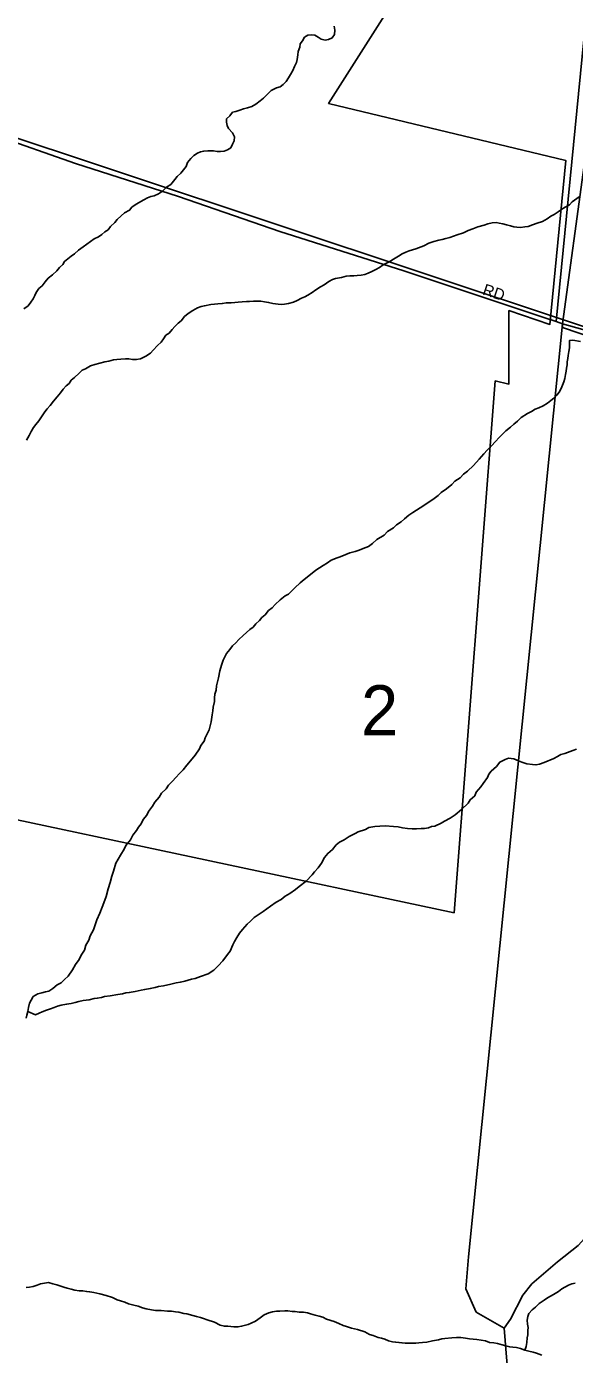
# Model space of a CAD drawing. Extents: x 1310247 to 1664935, y 284496 to 704931.
# Drawn here: x 1486215 to 1488634, y 572160 to 578022 of the extents above; entities that cross this region are included whole.
import ezdxf

# ---------------------------------------------------------------- set-up
doc = ezdxf.new("R2010")
doc.units = 0
for name, color, linetype in [('GM_X_Corporation_Text', 7, 'Continuous'), ('GM_X_County', 7, 'Continuous'), ('GM_X_County_Road_Text', 7, 'Continuous'), ('GM_X_County_Subdivision_Text', 7, 'Continuous'), ('GM_X_Major_Lake_Text', 7, 'Continuous'), ('GM_X_Minor_River_Text', 7, 'Continuous'), ('GM_X_Rail_Line', 7, 'Continuous'), ('GM_X_US_Location', 7, 'Continuous')]:
    doc.layers.add(name, color=color, linetype=linetype)

msp = doc.modelspace()

# ---------------------------------------------------------------- linework, layer by layer
at = {"layer": 'GM_X_Corporation_Text'}
msp.add_lwpolyline([(1488503.5, 576736.2), (1488503.4, 576736.2), (1487881, 576943.5), (1487333.9, 577118), (1486886.6, 577271.9), (1486431, 577418), (1486069.2, 577543.7), (1485860, 577595.1), (1485021.9, 577715.4), (1485010.7, 577717), (1484151.3, 577833.2), (1483438, 577940.6), (1483206.3, 577975.6), (1482546, 578078.2)], dxfattribs=at)
at = {"layer": 'GM_X_County'}
msp.add_lwpolyline([(1485991.2, 577590.3), (1491265.3, 575835.8), (1490772.2, 570534), (1485439, 572125.6)], close=True, dxfattribs=at)
at = {"layer": 'GM_X_County_Road_Text'}
for points in [[(1488553.2, 576719.6), (1488503.5, 576736.2)], [(1488913.4, 576617.4), (1488581.2, 576710.2), (1488553.2, 576719.6)]]:
    msp.add_lwpolyline(points, dxfattribs=at)
at = {"layer": 'GM_X_County_Subdivision_Text'}
for points in [[(1488713.7, 578356.5), (1488553.2, 576719.6)], [(1488581.2, 576710.2), (1488166.2, 572590.4), (1488153.8, 572450.1), (1488199.9, 572347.1), (1488323.8, 572276.5)], [(1488323.8, 572276.5), (1488351, 572315.9), (1488406.2, 572420.8), (1488445.8, 572472), (1488559, 572569.2), (1488649.4, 572641), (1488730.3, 572731.1), (1488879.4, 572961.9), (1489562, 574171.8), (1489896.9, 574805.4), (1489952.3, 574921), (1490002.9, 574986.1), (1490224.5, 575118.6), (1491240.1, 575670.4)], [(1486260.5, 569038.4), (1486393.6, 569215.5), (1486544.5, 569429.8), (1486693.9, 569672.9), (1486743.1, 569755.2), (1486825.9, 569875.2), (1487087.9, 570206.4), (1487135.6, 570258.3), (1487198, 570316.4), (1487267.7, 570367.8), (1487374.3, 570440.9), (1487444.5, 570493.8), (1487502.1, 570550.7), (1487616.4, 570678), (1487668.8, 570738.8), (1487718.2, 570799.8), (1487948.7, 571158.4), (1488206.2, 571606.7), (1488288.3, 571809.3), (1488344.9, 572032.8), (1488335.6, 572129.5), (1488323.8, 572276.5)]]:
    msp.add_lwpolyline(points, dxfattribs=at)
at = {"layer": 'GM_X_Major_Lake_Text'}
for points in [[(1491977.5, 579254.5), (1491785.5, 577225.6), (1491706.7, 577143.9), (1491151.9, 577160.1), (1491089, 576259.9), (1491045.1, 576223.1), (1490947.9, 576231.6), (1490868.8, 575914.4), (1488581.4, 576693), (1488581.2, 576710.2), (1488676.2, 577410.7), (1488691.1, 577409.4), (1488768.2, 577474.1), (1488832.1, 577497.3), (1489023.1, 577412.2), (1489254.5, 577432.5), (1489314.7, 578120.8)], [(1488035, 578449.2), (1487548.3, 577683.1), (1488596, 577430.4), (1488525.5, 576707), (1488344.6, 576768.6), (1488344.6, 576443.7), (1488284, 576457.7), (1488102.5, 574109.7), (1485943.8, 574568.9)]]:
    msp.add_lwpolyline(points, dxfattribs=at)
at = {"layer": 'GM_X_Minor_River_Text'}
for points in [[(1487573.7, 578023.9), (1487575.3, 578005.8), (1487574.8, 577987.7), (1487564.4, 577971.9), (1487548.1, 577964.3), (1487534, 577962.6), (1487516.1, 577967.1), (1487502.3, 577975.5), (1487488.4, 577983.8), (1487474.5, 577986.2), (1487456.4, 577984.7), (1487442.1, 577975), (1487433.6, 577959.1), (1487423.3, 577945.3), (1487420.9, 577931.3), (1487414.4, 577911.4), (1487412, 577897.4), (1487409.5, 577877.4), (1487407.1, 577863.4), (1487398.6, 577845.6), (1487390.2, 577827.7), (1487379.7, 577809.9), (1487371.3, 577796.1), (1487360.8, 577780.2), (1487348.5, 577766.5), (1487334.2, 577756.8), (1487318, 577751.2), (1487295.6, 577739.7), (1487281.2, 577726), (1487260.7, 577706.5), (1487246.3, 577694.8), (1487227.9, 577679.2), (1487209.5, 577669.6), (1487191.3, 577664), (1487173.1, 577658.5), (1487156.9, 577652.9), (1487138.7, 577647.3), (1487124.6, 577643.7)], [(1487124.6, 577643.7), (1487112.2, 577627.9), (1487097.8, 577614.2), (1487097.4, 577600.2), (1487101.1, 577586), (1487106.7, 577571.8), (1487124.3, 577553.3), (1487133.9, 577535), (1487131.4, 577517), (1487125, 577503.1), (1487116.6, 577487.2), (1487102.3, 577477.6), (1487088.1, 577471.9), (1487072, 577470.3), (1487056, 577470.7), (1487040, 577473.1), (1487015.9, 577473.7), (1486997.8, 577472.2), (1486983.7, 577468.5), (1486969.5, 577462.8), (1486953.2, 577453.2), (1486940.8, 577439.5), (1486926.3, 577421.8), (1486919.8, 577403.8), (1486907.5, 577390.1), (1486897, 577374.3), (1486880.6, 577360.7), (1486870.2, 577346.9), (1486851.6, 577325.2), (1486833.3, 577313.7), (1486814.8, 577296.1), (1486798.4, 577284.4), (1486778.1, 577274.9), (1486764, 577271.2), (1486749.8, 577265.6), (1486733.5, 577257.9), (1486709.1, 577244.5), (1486694.8, 577234.8), (1486680.5, 577225.2), (1486670.1, 577211.3), (1486647.8, 577199.9), (1486633.4, 577186.2), (1486614.9, 577170.6), (1486604.5, 577156.8), (1486586, 577139.2), (1486575.7, 577125.4), (1486561.4, 577115.7), (1486547, 577104), (1486532.7, 577094.3), (1486514.4, 577084.8), (1486498.1, 577073.1), (1486481.7, 577061.5), (1486465.4, 577049.8), (1486444.9, 577034.3), (1486426.5, 577018.7), (1486412.2, 577009), (1486397.8, 576997.3), (1486383.5, 576985.6), (1486375.1, 576971.8), (1486360.7, 576958.1), (1486348.3, 576944.4), (1486329.8, 576926.8), (1486311.3, 576911.2), (1486296.9, 576895.5), (1486284.4, 576877.7), (1486270.1, 576866), (1486257.6, 576848.2), (1486251.2, 576834.3), (1486244.8, 576820.5), (1486234.4, 576804.7), (1486221.9, 576788.9), (1486203.5, 576775.3)], [(1488654.1, 577269.8), (1488623.5, 577248.4), (1488611.1, 577234.7), (1488582.6, 577219.4), (1488562.1, 577203.8)], [(1488562.1, 577203.8), (1488543.8, 577192.2), (1488529.5, 577184.6), (1488513.2, 577172.9), (1488492.8, 577161.4), (1488468.6, 577154), (1488448.3, 577146.4), (1488430, 577138.9), (1488414, 577137.3), (1488395.9, 577135.7), (1488379.8, 577136.1), (1488365.8, 577138.5), (1488351.9, 577142.9), (1488333.9, 577147.3), (1488318, 577151.7), (1488302, 577154.2), (1488288, 577156.5), (1488269.9, 577155), (1488251.8, 577151.4), (1488235.6, 577145.8), (1488207.3, 577138.5), (1488185, 577129), (1488164.7, 577121.5), (1488144.4, 577111.9), (1488116.1, 577102.6), (1488099.9, 577097), (1488083.7, 577091.4), (1488065.5, 577085.8), (1488049.4, 577082.2), (1488035.2, 577078.5), (1488013, 577073.1), (1487990.8, 577065.6), (1487968.4, 577054.1), (1487933.9, 577040.9), (1487903.6, 577031.7), (1487889.4, 577026), (1487873.2, 577018.4), (1487856.9, 577008.8), (1487842.6, 576999.1), (1487816.1, 576983.7), (1487789.7, 576970.3), (1487773.3, 576958.7), (1487757, 576949), (1487738.8, 576941.4), (1487722.5, 576933.8), (1487708.3, 576928.2), (1487692.2, 576924.5), (1487674.1, 576923), (1487660, 576921.3), (1487642, 576921.8), (1487625.9, 576920.2), (1487605.7, 576914.7), (1487579.4, 576909.3), (1487565.3, 576905.7), (1487549, 576896), (1487528.6, 576882.5), (1487512.3, 576872.8), (1487491.9, 576859.3), (1487475.5, 576847.7), (1487457.2, 576836.1), (1487442.9, 576828.4), (1487428.7, 576822.8), (1487410.4, 576813.2), (1487394.2, 576805.5), (1487372, 576800.1), (1487353.8, 576796.5), (1487339.7, 576794.9), (1487325.8, 576797.2), (1487301.7, 576799.8), (1487283.8, 576804.3), (1487265.8, 576806.8), (1487249.8, 576809.2), (1487231.8, 576809.7), (1487217.7, 576810), (1487199.6, 576808.4), (1487185.6, 576808.8), (1487167.5, 576807.2), (1487149.4, 576805.7), (1487135.3, 576804), (1487119.2, 576802.4), (1487097.2, 576803), (1487079, 576799.4), (1487058.9, 576797.9), (1487044.8, 576796.3), (1487028.7, 576794.7), (1487000.5, 576789.4), (1486986.4, 576785.7), (1486970.2, 576780.1), (1486949.8, 576768.6), (1486929.4, 576755), (1486913, 576741.4), (1486898.5, 576723.7), (1486884.2, 576712), (1486869.8, 576698.3), (1486857.4, 576684.5), (1486844.9, 576668.8), (1486830.6, 576659.1), (1486820.2, 576643.3), (1486809.8, 576629.5), (1486793.4, 576613.9), (1486774.8, 576594.2)], [(1487701.6, 575717.4), (1487723.9, 575726.9), (1487742.3, 575740.5), (1487760.8, 575758.1), (1487793.4, 575777.4), (1487807.8, 575793.1), (1487834.3, 575808.5), (1487848.7, 575822.2), (1487869.1, 575835.7), (1487883.5, 575849.4), (1487902, 575865), (1487920.3, 575876.6), (1487953, 575897.9), (1487981.6, 575917.2), (1488014.2, 575938.5), (1488032.6, 575952.1), (1488045, 575965.8), (1488069.5, 575981.3), (1488092, 576000.8), (1488106.4, 576014.5), (1488128.9, 576030), (1488143.3, 576045.7), (1488161.8, 576059.3), (1488188.5, 576084.7), (1488213.3, 576112.2), (1488233.9, 576135.8), (1488248.4, 576151.5), (1488266.9, 576171.1), (1488285.5, 576190.7), (1488302, 576208.4), (1488316.4, 576222.1), (1488330.8, 576237.8), (1488351.3, 576253.3), (1488365.7, 576267), (1488382.1, 576280.7), (1488398.5, 576296.3), (1488427.1, 576313.7), (1488443.4, 576323.3), (1488459.7, 576332.9), (1488475.9, 576338.5), (1488496.2, 576348.1), (1488514.5, 576359.7), (1488528.9, 576371.3), (1488543.2, 576381), (1488555.6, 576394.8), (1488565.9, 576408.5), (1488574.4, 576424.4), (1488580.7, 576438.3), (1488587.2, 576454.2), (1488591.5, 576468.1), (1488594, 576486.2), (1488596.4, 576500.2), (1488598.7, 576514.2), (1488601.1, 576528.2), (1488601.5, 576542.2), (1488603.8, 576556.2), (1488606.2, 576570.2), (1488608.6, 576588.2), (1488611.1, 576604.2), (1488611.5, 576622.3), (1488611.9, 576636.3), (1488626, 576638), (1488659.9, 576631.1)], [(1486774.8, 576594.2), (1486762.4, 576580.5), (1486742, 576567), (1486717.6, 576555.5), (1486699.5, 576552), (1486683.4, 576552.4), (1486667.5, 576554.8), (1486651.4, 576555.2), (1486631.3, 576553.7), (1486613.2, 576552.1), (1486599.1, 576550.5), (1486578.9, 576545), (1486560.8, 576541.4), (1486538.6, 576535.9), (1486516.3, 576530.5), (1486498.1, 576524.9), (1486475.7, 576511.4), (1486461.5, 576505.7), (1486447.2, 576492.1), (1486426.6, 576472.5), (1486412.2, 576460.8), (1486403.9, 576447), (1486389.5, 576435.3), (1486377.1, 576421.5), (1486364.7, 576405.8), (1486350.2, 576388.1), (1486333.6, 576368.4), (1486319.1, 576348.7), (1486306.7, 576334.9), (1486296.3, 576321.2), (1486281.7, 576299.4), (1486269.2, 576281.7), (1486256.8, 576265.9), (1486246.4, 576252.1), (1486235.9, 576234.3), (1486227.4, 576216.4), (1486214.9, 576196.7)], [(1486383, 573814.5), (1486399.4, 573830.2), (1486418.2, 573857.8), (1486430.8, 573881.6), (1486447.4, 573903.3), (1486456, 573923.2), (1486470.6, 573944.9), (1486477.1, 573966.8), (1486489.7, 573988.6), (1486496.3, 574008.5), (1486511, 574034.2), (1486517.5, 574056.2), (1486526.1, 574078), (1486538.9, 574107.9), (1486549.6, 574133.7), (1486560.4, 574165.6), (1486566.9, 574181.5), (1486575.8, 574215.4), (1486584.5, 574243.3), (1486591.2, 574271.2), (1486599.8, 574293.1), (1486608.8, 574329), (1486619.2, 574346.8), (1486629.7, 574364.7), (1486646.4, 574390.4), (1486652.9, 574406.3), (1486673.6, 574431.8), (1486684.1, 574451.7), (1486700.7, 574473.3), (1486709.1, 574487.2), (1486721.5, 574502.9), (1486730, 574520.8), (1486746.6, 574540.5), (1486753, 574556.4), (1486771.7, 574580), (1486782.1, 574597.8), (1486800.8, 574619.5), (1486811.2, 574637.3), (1486831.8, 574656.8), (1486842.2, 574672.6), (1486860.8, 574692.3), (1486873.2, 574706), (1486891.7, 574725.6), (1486906.2, 574741.3), (1486922.7, 574761), (1486939.3, 574780.7), (1486960, 574806.2), (1486978.8, 574833.9), (1486985.2, 574847.8), (1486999.7, 574867.5), (1487004.1, 574881.5), (1487021, 574917.2), (1487025.5, 574935.2), (1487030, 574953.1), (1487034.8, 574983.1), (1487037.2, 575001.1), (1487039.6, 575017.1), (1487044.3, 575043.1), (1487044.7, 575059.2), (1487047.1, 575075.2), (1487051.6, 575093.1), (1487054.1, 575111.2), (1487058.5, 575129.1), (1487063, 575147.1), (1487067.8, 575177.1), (1487076.5, 575203), (1487083, 575224.9), (1487097.9, 575254.7), (1487112.3, 575272.4), (1487124.8, 575288.1), (1487139.2, 575301.8), (1487151.6, 575315.6), (1487172.1, 575333.1), (1487186.5, 575346.8), (1487200.9, 575360.5), (1487215.2, 575370.2), (1487227.6, 575385.9), (1487244, 575399.6), (1487254.4, 575413.4), (1487268.7, 575425.1), (1487283.3, 575444.8), (1487299.6, 575456.4), (1487312, 575470.2), (1487334.6, 575491.7), (1487357.2, 575509.2), (1487371.4, 575516.9), (1487400.2, 575544.3), (1487422.8, 575565.8), (1487441.3, 575581.4), (1487461.7, 575596.9), (1487492.5, 575622.3), (1487525.1, 575643.5), (1487543.5, 575655.1), (1487559.8, 575666.8), (1487586.1, 575676.2), (1487600.3, 575681.8), (1487624.7, 575691.2), (1487642.9, 575698.8), (1487665.1, 575704.3), (1487683.3, 575709.8), (1487701.6, 575717.4)], [(1488199.9, 574642.5), (1488220.6, 574666.1), (1488231, 574679.9), (1488249.7, 574707.5), (1488256.1, 574721.4), (1488266.5, 574735.2), (1488289, 574754.8), (1488303.6, 574774.5), (1488328, 574785.9), (1488342.2, 574791.6), (1488366.2, 574789), (1488386, 574780.4), (1488401.9, 574774), (1488423.8, 574767.4), (1488447.8, 574764.8), (1488463.8, 574762.4), (1488480, 574766), (1488500.2, 574773.5), (1488542.8, 574790.5), (1488559.1, 574800.2), (1488573.3, 574807.8), (1488591.5, 574813.4), (1488626, 574826.6), (1488642.2, 574832.2)], [(1486220.9, 573674), (1486254.6, 573659.1), (1486270.8, 573666.7), (1486285, 573672.4), (1486303.3, 573679.9), (1486321.5, 573685.5), (1486337.7, 573691.1), (1486351.9, 573696.8), (1486368.1, 573702.4), (1486392.2, 573705.8), (1486412.4, 573709.3), (1486430.5, 573712.9), (1486446.7, 573718.5), (1486464.9, 573722.1), (1486491.1, 573725.4), (1486513.3, 573730.9), (1486527.4, 573732.6), (1486545.5, 573736.1), (1486559.6, 573739.8), (1486583.8, 573743.2), (1486618, 573748.4), (1486638.2, 573751.9), (1486654.3, 573755.5), (1486668.4, 573757.1), (1486694.7, 573762.5), (1486720.9, 573767.9), (1486737, 573771.5), (1486761.2, 573774.9), (1486783.4, 573780.4), (1486797.5, 573784), (1486819.7, 573787.5), (1486852, 573794.7), (1486876.2, 573800.1), (1486894.4, 573803.7), (1486914.5, 573807.2), (1486942.8, 573816.5), (1486959, 573820.2), (1486983.2, 573827.6), (1487017.7, 573840.8), (1487042.2, 573856.2), (1487060.7, 573875.8), (1487081.3, 573897.4), (1487102.1, 573925), (1487114.6, 573940.8), (1487125.3, 573968.6), (1487133.7, 573982.4), (1487144.2, 574000.3), (1487154.7, 574020.1), (1487169.1, 574035.8), (1487189.8, 574059.4), (1487204.2, 574073.1), (1487220.7, 574088.7), (1487237, 574100.4), (1487259.5, 574115.9), (1487292.2, 574139.2), (1487316.7, 574156.6), (1487339, 574168.1), (1487357.5, 574183.7), (1487377.9, 574195.2), (1487402.4, 574212.7), (1487418.8, 574226.3), (1487449.5, 574249.7), (1487476.3, 574277.1), (1487486.6, 574290.9), (1487503.1, 574308.6), (1487517.7, 574328.3), (1487530.4, 574354.1), (1487544.9, 574371.8), (1487565.4, 574389.3), (1487582, 574409), (1487596.3, 574420.7), (1487616.7, 574432.2), (1487639.1, 574445.8), (1487665.5, 574459.1), (1487679.7, 574466.8), (1487712.1, 574478), (1487726.4, 574485.7), (1487752.6, 574491.1), (1487774.7, 574492.5), (1487798.8, 574493.9), (1487834.9, 574491), (1487854.9, 574488.5), (1487874.8, 574484), (1487896.8, 574481.4), (1487916.9, 574480.9), (1487936.9, 574480.4), (1487957, 574481.9), (1487971.1, 574481.6), (1487989.2, 574485.1), (1488003.4, 574490.8), (1488017.5, 574492.5), (1488045.9, 574505.8), (1488060.2, 574513.5), (1488084.6, 574526.9), (1488107.1, 574542.4), (1488135.7, 574565.8), (1488164.5, 574593.2), (1488173, 574609), (1488193.5, 574626.6), (1488199.9, 574642.5)], [(1486214.1, 573644), (1486216.5, 573658), (1486220.9, 573674), (1486223.3, 573692), (1486227.8, 573710), (1486236.2, 573723.8), (1486244.6, 573739.7), (1486265, 573751.2), (1486283.2, 573756.8), (1486299.3, 573760.4), (1486313.5, 573764), (1486331.8, 573775.7), (1486350.3, 573791.2), (1486368.6, 573800.8), (1486383, 573814.5)], [(1486743.2, 572361.4), (1486727.3, 572365.8), (1486707.4, 572372.4), (1486689.4, 572376.8), (1486665.5, 572383.5), (1486649.6, 572389.9), (1486629.8, 572396.4), (1486615.8, 572400.8), (1486594, 572411.4), (1486566.1, 572420.1), (1486538.2, 572426.8), (1486512.3, 572433.5), (1486494.3, 572435.9), (1486480.3, 572438.3), (1486464.3, 572440.7), (1486448.3, 572441.1), (1486428.3, 572443.6), (1486412.4, 572448), (1486394.4, 572452.5), (1486380.5, 572456.9), (1486366.5, 572461.2), (1486348.7, 572467.7), (1486330.7, 572472.2), (1486312.8, 572476.7), (1486294.7, 572475.1), (1486276.5, 572471.5), (1486262.3, 572465.9), (1486244.1, 572460.3), (1486228, 572456.7), (1486213.9, 572455)], [(1488414, 572179), (1488420.5, 572194.9), (1488422.9, 572212.9), (1488425.4, 572232.9), (1488427.8, 572246.9), (1488428.3, 572265), (1488428.6, 572279), (1488427, 572293.1), (1488425.4, 572311.2), (1488427.8, 572327.2), (1488432.2, 572341.2), (1488446.7, 572356.9), (1488461, 572368.6), (1488477.5, 572384.2), (1488499.9, 572399.7), (1488514.2, 572409.4), (1488540.7, 572424.8), (1488563.1, 572438.3), (1488577.4, 572450), (1488607.9, 572465.3), (1488622.1, 572471), (1488636.3, 572474.6)], [(1488489.7, 572157), (1488465.9, 572165.6), (1488451.9, 572170), (1488432, 572174.5), (1488414, 572179), (1488396.1, 572185.4), (1488378.2, 572189.9), (1488362.2, 572192.3), (1488348.2, 572192.7), (1488330.2, 572197.1), (1488314.3, 572201.5), (1488294.4, 572208.1), (1488278.4, 572210.5), (1488258.4, 572213), (1488240.5, 572219.5), (1488202.5, 572226.4), (1488170.5, 572229.2), (1488152.5, 572231.7), (1488132.5, 572234.2), (1488112.5, 572234.7), (1488092.4, 572233.2), (1488062.2, 572230), (1488048.1, 572228.3), (1488034, 572224.7), (1488007.7, 572219.3), (1487981.5, 572213.9), (1487963.4, 572212.4), (1487947.3, 572210.7), (1487933.2, 572209.1), (1487919.2, 572209.4), (1487905.2, 572209.8), (1487887.1, 572210.2), (1487873.1, 572210.6), (1487859.1, 572213), (1487845.1, 572213.3), (1487831.1, 572215.7), (1487813.1, 572220.1), (1487797.2, 572226.6), (1487781.3, 572231), (1487767.4, 572235.3), (1487745.5, 572243.9), (1487729.6, 572248.3), (1487707.8, 572258.9), (1487675.9, 572269.8), (1487650, 572276.4), (1487628.1, 572283), (1487612.2, 572287.4), (1487594.3, 572295.9), (1487572.5, 572304.5), (1487538.7, 572315.4), (1487522.8, 572323.8), (1487506.9, 572328.2), (1487488.9, 572332.7), (1487469, 572339.2), (1487455.1, 572343.6), (1487437.1, 572346), (1487419.1, 572346.5), (1487401.1, 572348.9), (1487387, 572349.3), (1487369, 572351.8), (1487355, 572352.1), (1487332.9, 572350.7), (1487318.8, 572351), (1487300.7, 572347.5), (1487284.5, 572343.8), (1487264.2, 572334.3), (1487245.8, 572320.7), (1487225.4, 572307.2), (1487207.1, 572297.6), (1487192.9, 572291.9), (1487164.7, 572284.6), (1487148.5, 572281), (1487130.5, 572281.4), (1487104.4, 572284.1), (1487088.4, 572284.5), (1487070.5, 572289), (1487044.7, 572301.7), (1487012.9, 572312.5), (1486997, 572318.9), (1486983, 572323.3), (1486965.1, 572327.8), (1486949.2, 572332.2), (1486923.2, 572338.8), (1486909.3, 572341.2), (1486887.3, 572345.8), (1486873.3, 572348.1), (1486855.3, 572350.6), (1486837.3, 572351), (1486809.3, 572353.7), (1486785.2, 572354.3), (1486767.2, 572356.8), (1486743.2, 572361.4)]]:
    msp.add_lwpolyline(points, dxfattribs=at)

# ---------------------------------------------------------------- texts
at = {"layer": 'GM_X_Rail_Line'}
msp.add_text('RD', height=50, rotation=341.55048, dxfattribs=at).set_placement((1488224.8, 576840.5))
at = {"layer": 'GM_X_US_Location'}
msp.add_text('2', height=221, rotation=0.00001, dxfattribs=at).set_placement((1487691.6, 574893.2))

doc.saveas('drawing.dxf')
